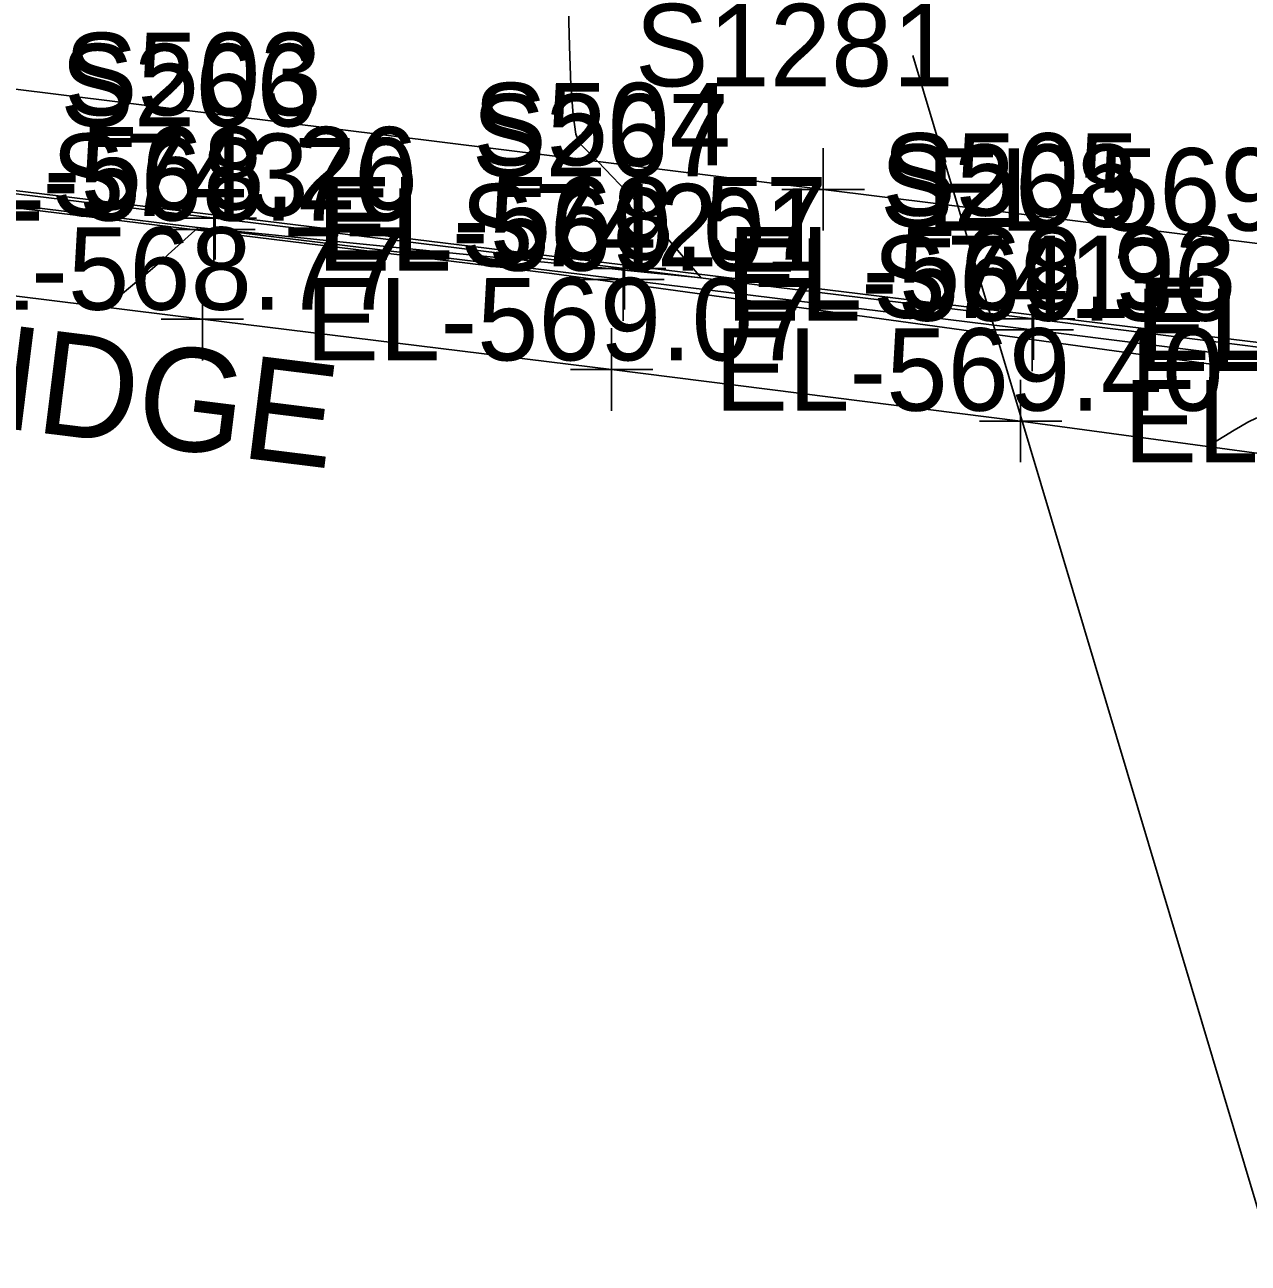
# Model space of a CAD drawing. Extents: x 1724534 to 1727318, y 657156 to 660047.
# Drawn here: x 1725691.4 to 1725750.7, y 658508.2 to 658568.3 of the extents above; entities that cross this region are included whole.
import ezdxf

# ---------------------------------------------------------------- set-up
doc = ezdxf.new("R2010")
doc.units = 0
for name, color, linetype in [('SURVEY - CONTOURS - Index with Text', 7, 'Continuous'), ('SURVEY - CONTOURS - Intermediate with optional Text', 7, 'Continuous'), ('SURVEY - DRAINAGE - Area Shapes', 7, 'Continuous'), ('SURVEY - DRAINAGE - Area Shapes Text', 7, 'Continuous'), ('SURVEY - DTM - Breaklines', 7, 'Continuous'), ('SURVEY - DTM - Breaklines - Points - Elevations', 7, 'Continuous'), ('SURVEY - DTM - Breaklines - Points - Locators', 7, 'Continuous'), ('SURVEY - DTM - Breaklines - Points - Numbers', 7, 'Continuous'), ('SURVEY - ROADSIDE BARRIERS - Points - Elevations', 7, 'Continuous'), ('SURVEY - ROADSIDE BARRIERS - Points - Locators', 7, 'Continuous'), ('SURVEY - ROADSIDE BARRIERS - Points - Numbers', 7, 'Continuous'), ('SURVEY - ROADSIDE BARRIERS with Text', 7, 'Continuous'), ('SURVEY - TRANSPORTATION - Features', 7, 'Continuous'), ('SURVEY - TRANSPORTATION - Features - Points - Elevations', 7, 'Continuous'), ('SURVEY - TRANSPORTATION - Features - Points - Locators', 7, 'Continuous'), ('SURVEY - TRANSPORTATION - Features - Points - Numbers', 7, 'Continuous'), ('SURVEY - TRANSPORTATION - Roads', 7, 'Continuous'), ('SURVEY - TRANSPORTATION - Roads - Points - Elevations', 7, 'Continuous'), ('SURVEY - TRANSPORTATION - Roads - Points - Locators', 7, 'Continuous'), ('SURVEY - TRANSPORTATION - Roads - Points - Numbers', 7, 'Continuous'), ('SURVEY - UTILITIES - Electric (Underground) with Text', 7, 'Continuous')]:
    doc.layers.add(name, color=color, linetype=linetype)

msp = doc.modelspace()

# ---------------------------------------------------------------- linework, layer by layer
at = {"layer": 'SURVEY - CONTOURS - Index with Text'}
msp.add_lwpolyline([(1725751.121, 658549.179), (1725750.698, 658548.967), (1725750.334, 658548.772), (1725750.028, 658548.593), (1725748.735, 658547.799)], dxfattribs=at)
at = {"layer": 'SURVEY - CONTOURS - Intermediate with optional Text'}
msp.add_lwpolyline([(1725717.572, 658574.872), (1725717.779, 658567.216), (1725717.854, 658565.304), (1725717.961, 658563.884), (1725718.101, 658562.956), (1725718.274, 658562.52), (1725719.157, 658561.63), (1725720.927, 658559.777), (1725724.17, 658555.981), (1725720.44, 658556.356), (1725720.44, 658556.357), (1725719.852, 658556.415), (1725712.131, 658557.181), (1725705.679, 658557.826), (1725705.227, 658557.871), (1725703.358, 658558.058), (1725700.224, 658558.374), (1725699.771, 658558.42), (1725698.32, 658557.104), (1725698.004, 658556.82), (1725697.675, 658556.531), (1725697.335, 658556.239), (1725696.984, 658555.943), (1725695.315, 658554.55)], dxfattribs=at)
at = {"layer": 'SURVEY - DRAINAGE - Area Shapes'}
msp.add_lwpolyline([(1725876.527, 658537.521), (1725880.453, 658568.253), (1725462.782, 658619.36), (1725459.014, 658588.567)], close=True, dxfattribs=at)
at = {"layer": 'SURVEY - DRAINAGE - Area Shapes Text'}
msp.add_line((1725762.17, 658473.986), (1725734.435, 658566.77), dxfattribs=at)
at = {"layer": 'SURVEY - DTM - Breaklines'}
msp.add_lwpolyline([(1725680.682, 658560.757), (1725700.532, 658558.327), (1725720.383, 658555.896), (1725740.231, 658553.451), (1725761.261, 658550.794), (1725763.358, 658550.522), (1725772.397, 658549.361), (1725785.767, 658547.812), (1725794.485, 658546.715), (1725814.329, 658544.278), (1725834.171, 658541.836), (1725838.432, 658541.293), (1725858.267, 658538.797), (1725873.4, 658536.913), (1725878.358, 658536.288), (1725898.186, 658533.731), (1725916.254, 658531.264)], dxfattribs=at)
at = {"layer": 'SURVEY - DTM - Breaklines - Points - Locators'}
for p, q in [((1725700.532, 658560.327), (1725700.532, 658556.327)), ((1725702.532, 658558.327), (1725698.532, 658558.327)), ((1725720.383, 658557.896), (1725720.383, 658553.896)), ((1725722.383, 658555.896), (1725718.383, 658555.896)), ((1725740.231, 658555.451), (1725740.231, 658551.451)), ((1725742.231, 658553.451), (1725738.231, 658553.451))]:
    msp.add_line(p, q, dxfattribs=at)
at = {"layer": 'SURVEY - ROADSIDE BARRIERS - Points - Locators'}
for p, q in [((1725699.981, 658555.973), (1725699.981, 658551.973)), ((1725701.981, 658553.973), (1725697.981, 658553.973)), ((1725719.83, 658553.532), (1725719.83, 658549.532)), ((1725721.83, 658551.532), (1725717.83, 658551.532)), ((1725739.67, 658551.027), (1725739.67, 658547.027)), ((1725741.67, 658549.027), (1725737.67, 658549.027))]:
    msp.add_line(p, q, dxfattribs=at)
at = {"layer": 'SURVEY - ROADSIDE BARRIERS with Text'}
msp.add_lwpolyline([(1725762.719, 658545.483), (1725760.676, 658546.181), (1725739.67, 658549.027), (1725719.83, 658551.532), (1725699.981, 658553.973), (1725680.133, 658556.429), (1725660.282, 658558.858), (1725640.433, 658561.304), (1725620.586, 658563.762), (1725600.739, 658566.219), (1725580.889, 658568.65), (1725561.039, 658571.092), (1725541.174, 658573.41), (1725539.632, 658573.409), (1725538.14, 658573.134)], dxfattribs=at)
at = {"layer": 'SURVEY - TRANSPORTATION - Features'}
msp.add_lwpolyline([(1725680.75, 658561.297), (1725700.601, 658558.867), (1725720.452, 658556.439), (1725740.3, 658553.994), (1725761.33, 658551.338), (1725763.427, 658551.066), (1725772.465, 658549.905), (1725773.017, 658549.841), (1725785.837, 658548.356), (1725794.555, 658547.258), (1725814.399, 658544.822), (1725834.241, 658542.379), (1725838.502, 658541.836), (1725858.338, 658539.34), (1725873.47, 658537.457), (1725878.428, 658536.831), (1725898.256, 658534.275), (1725916.324, 658531.808)], dxfattribs=at)
at = {"layer": 'SURVEY - TRANSPORTATION - Features - Points - Locators'}
for p, q in [((1725700.601, 658560.867), (1725700.601, 658556.867)), ((1725702.601, 658558.867), (1725698.601, 658558.867)), ((1725720.452, 658558.439), (1725720.452, 658554.439)), ((1725722.452, 658556.439), (1725718.452, 658556.439)), ((1725740.3, 658555.994), (1725740.3, 658551.994)), ((1725742.3, 658553.994), (1725738.3, 658553.994))]:
    msp.add_line(p, q, dxfattribs=at)
at = {"layer": 'SURVEY - TRANSPORTATION - Roads'}
msp.add_lwpolyline([(1725616.971, 658574.343), (1725730.092, 658560.27), (1725772.626, 658554.978), (1725818.273, 658549.383), (1725869.87, 658543.106), (1725897.655, 658539.757), (1725899.639, 658539.517), (1725928.541, 658535.917)], dxfattribs=at)
at = {"layer": 'SURVEY - TRANSPORTATION - Roads - Points - Locators'}
for p, q in [((1725730.092, 658562.27), (1725730.092, 658558.27)), ((1725732.092, 658560.27), (1725728.092, 658560.27))]:
    msp.add_line(p, q, dxfattribs=at)
at = {"layer": 'SURVEY - UTILITIES - Electric (Underground) with Text'}
msp.add_lwpolyline([(1725505.901, 658581.192), (1725559.522, 658575.408), (1725608.231, 658569.636), (1725663.449, 658562.739), (1725716.937, 658556.185), (1725775.83, 658548.079)], dxfattribs=at)

# ---------------------------------------------------------------- texts
at = {"layer": 'SURVEY - DTM - Breaklines - Points - Elevations'}
for s, p in [('EL-568.70', (1725685.682, 658558.757)), ('EL-569.01', (1725705.532, 658556.327)), ('EL-569.36', (1725725.383, 658553.896)), ('EL-569.71', (1725745.231, 658551.451))]:
    msp.add_text(s, height=4, dxfattribs=at).set_placement(p)
at = {"layer": 'SURVEY - DTM - Breaklines - Points - Numbers'}
for s, p in [('S266', (1725693.086, 658563.327)), ('S267', (1725713.047, 658560.896)), ('S268', (1725732.848, 658558.451))]:
    msp.add_text(s, height=4, dxfattribs=at).set_placement(p)
at = {"layer": 'SURVEY - ROADSIDE BARRIERS - Points - Elevations'}
for s, p in [('EL-568.77', (1725685.133, 658554.429)), ('EL-569.07', (1725704.981, 658551.973)), ('EL-569.40', (1725724.83, 658549.532)), ('EL-569.79', (1725744.67, 658547.027))]:
    msp.add_text(s, height=4, dxfattribs=at).set_placement(p)
at = {"layer": 'SURVEY - ROADSIDE BARRIERS - Points - Numbers'}
for s, p in [('S743', (1725692.645, 658558.973)), ('S742', (1725712.494, 658556.532)), ('S741', (1725732.492, 658554.027))]:
    msp.add_text(s, height=4, dxfattribs=at).set_placement(p)
at = {"layer": 'SURVEY - ROADSIDE BARRIERS with Text'}
msp.add_text('JERSEY BARRIER WALL/BRIDGE', height=5, rotation=352.94001, dxfattribs=at).set_placement((1725601.83, 658559.641))
at = {"layer": 'SURVEY - TRANSPORTATION - Features - Points - Elevations'}
for s, p in [('EL-568.26', (1725685.75, 658559.297)), ('EL-568.57', (1725705.601, 658556.867)), ('EL-568.93', (1725725.452, 658554.439)), ('EL-569.28', (1725745.3, 658551.994))]:
    msp.add_text(s, height=4, dxfattribs=at).set_placement(p)
at = {"layer": 'SURVEY - TRANSPORTATION - Features - Points - Numbers'}
for s, p in [('S503', (1725693.265, 658563.867)), ('S504', (1725713.116, 658561.439)), ('S505', (1725732.964, 658558.994))]:
    msp.add_text(s, height=4, dxfattribs=at).set_placement(p)
at = {"layer": 'SURVEY - TRANSPORTATION - Roads - Points - Elevations'}
msp.add_text('EL-569.17', height=4, dxfattribs=at).set_placement((1725735.092, 658558.27))
at = {"layer": 'SURVEY - TRANSPORTATION - Roads - Points - Numbers'}
msp.add_text('S1281', height=4, dxfattribs=at).set_placement((1725720.962, 658565.27))

doc.saveas('drawing.dxf')
